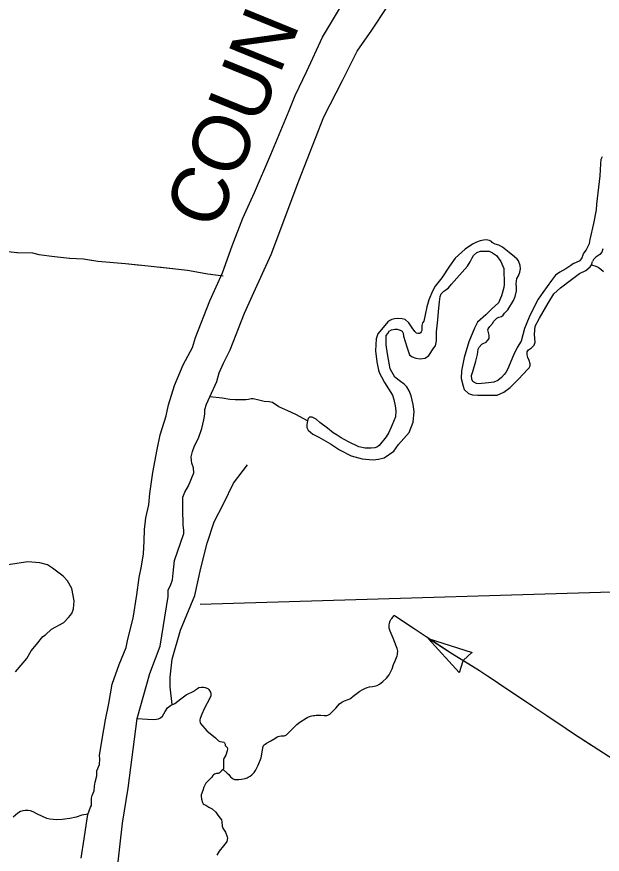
# Model space of a CAD drawing. Extents: x 1720274 to 1751788, y 372074 to 391887.
# Drawn here: x 1733514 to 1734202, y 375025 to 376008 of the extents above; entities that cross this region are included whole.
import ezdxf

# ---------------------------------------------------------------- set-up
doc = ezdxf.new("R2010")
doc.units = 0
for name, color, linetype in [('Level 35', 7, 'Continuous'), ('Level 43', 7, 'Continuous'), ('Level 5', 7, 'Continuous')]:
    doc.layers.add(name, color=color, linetype=linetype)

msp = doc.modelspace()

# ---------------------------------------------------------------- linework, layer by layer
at = {"layer": 'Level 35'}
for points in [[(1733589.95, 375020.65), (1733593.18, 375043.28), (1733596.2, 375061.66), (1733597.82, 375071.97), (1733600.85, 375080.66), (1733601.85, 375082.68), (1733601.85, 375085.1), (1733601.85, 375087.32), (1733601.85, 375091.16), (1733602.66, 375094.19), (1733604.08, 375096.82), (1733604.88, 375099.85), (1733605.29, 375105.1), (1733606.09, 375109.95), (1733608.11, 375117.23), (1733608.11, 375123.08), (1733611.34, 375130.56), (1733611.54, 375136.82), (1733611.14, 375141.47), (1733612.55, 375148.34), (1733614.57, 375160.26), (1733618.41, 375182.89), (1733622.44, 375202.29), (1733626.28, 375224.92), (1733634.35, 375248.15), (1733642.63, 375267.75), (1733644.65, 375277.85), (1733650.7, 375302.5), (1733655.14, 375329.57), (1733657.97, 375349.98), (1733660.59, 375363.32), (1733662.81, 375377.86), (1733663.62, 375392.61), (1733664.02, 375406.35), (1733665.64, 375419.89), (1733669.27, 375435.24), (1733670.28, 375448.58), (1733673.92, 375473.23), (1733679.16, 375500.3), (1733682.39, 375517.48), (1733689.66, 375539.7), (1733692.49, 375552.63), (1733699.55, 375575.46), (1733709.64, 375599.51), (1733720.34, 375619.91), (1733724.18, 375631.43), (1733740.73, 375674.67), (1733755.87, 375707.4), (1733767.17, 375739.12), (1733779.68, 375771.65), (1733793.21, 375801.55), (1733812.59, 375846.41), (1733834.18, 375897.93), (1733841.05, 375915.71), (1733854.57, 375943.99), (1733873.14, 375984), (1733895.34, 376020.97)], [(1733631.69, 375002.79), (1733638.39, 375061.63), (1733645.09, 375102.97), (1733655.64, 375184.71), (1733670.39, 375237.42), (1733682.67, 375269.45), (1733691.97, 375327.55), (1733691.97, 375335), (1733694.95, 375341.71), (1733697.18, 375347.29), (1733697.92, 375355.11), (1733699.41, 375370.01), (1733706.85, 375391.61), (1733710.2, 375401.67), (1733710.2, 375405.39), (1733709.46, 375411.35), (1733709.46, 375418.06), (1733709.09, 375424.02), (1733709.09, 375429.6), (1733709.09, 375434.44), (1733709.09, 375439.29), (1733709.09, 375444.13), (1733711.32, 375450.09), (1733715.78, 375457.54), (1733722.11, 375472.81), (1733721.74, 375478.77), (1733719.88, 375484.35), (1733719.5, 375487.33), (1733719.13, 375491.43), (1733720.62, 375497.76), (1733722.85, 375504.46), (1733727.69, 375513.4), (1733731.41, 375524.95), (1733733.64, 375535), (1733735.13, 375541.71), (1733735.13, 375547.29), (1733736.99, 375553.25), (1733740.93, 375562.01), (1733748.9, 375580.07), (1733751.88, 375590.13), (1733757.08, 375601.67), (1733764.9, 375616.94), (1733781.64, 375660.14), (1733792.43, 375684.35), (1733812.9, 375729.05), (1733845.27, 375815.45), (1733874.66, 375890.31), (1733896.62, 375933.14), (1733913.73, 375967.41), (1733931.22, 375991.99), (1733948.71, 376018.81)], [(1734167.95, 375718.55), (1734175.56, 375722), (1734177.57, 375724.44), (1734179.73, 375729.91), (1734182.6, 375734.08), (1734186.48, 375741.85), (1734187.2, 375746.59), (1734191.65, 375765.44), (1734194.67, 375781.4), (1734195.1, 375787.87), (1734199.27, 375821.39), (1734199.99, 375835.34), (1734200.28, 375840.66), (1734201.86, 375843.82)], [(1734167.95, 375718.55), (1734164.61, 375716.26), (1734158.82, 375712.21), (1734151.88, 375708.15), (1734146.87, 375704.68), (1734141.86, 375698.6), (1734131.73, 375684.32), (1734126.33, 375676.69), (1734116.5, 375657.3), (1734112.07, 375646.88), (1734110.24, 375642.05), (1734106.19, 375627.19), (1734101.75, 375619.76), (1734097.22, 375610.88), (1734090.47, 375594.19), (1734088.35, 375590.62), (1734086.52, 375588.11), (1734083.24, 375584.73), (1734078.9, 375580.97), (1734074.37, 375579.23), (1734068.11, 375578.36), (1734056.15, 375577.3), (1734053.94, 375577.59), (1734050.66, 375579.04), (1734049.79, 375580.01), (1734048.34, 375582.8), (1734048.06, 375587.05), (1734049.5, 375591.78), (1734053.16, 375603.84), (1734055.29, 375611.85), (1734056.06, 375618.02), (1734057.12, 375620.24), (1734060.11, 375623.62), (1734061.94, 375624.39), (1734065.12, 375626.23), (1734067.43, 375628.64), (1734068.69, 375630.57), (1734068.97, 375634.33), (1734067.43, 375640.41), (1734067.53, 375641.86), (1734069.46, 375644.56), (1734072.54, 375648.13), (1734074.47, 375650.93), (1734077.65, 375654.21), (1734079.96, 375655.37), (1734083.15, 375656.43), (1734085.17, 375657.97), (1734086.81, 375660.29), (1734090.67, 375664.15), (1734097.32, 375674.96), (1734099.25, 375679.78), (1734100.98, 375686.44), (1734100.79, 375690.2), (1734100.5, 375694.64), (1734101.37, 375700.82), (1734103.39, 375703.91), (1734104.93, 375708.06), (1734105.41, 375712.3), (1734105.22, 375716.26), (1734103.39, 375721.57), (1734101.56, 375723.5), (1734098.47, 375726.29), (1734092.21, 375731.41), (1734084.5, 375737.58), (1734079.96, 375740), (1734075.72, 375741.15), (1734072.45, 375743.18), (1734071.67, 375744.05), (1734069.36, 375745.21), (1734065.31, 375746.17), (1734062.13, 375745.98), (1734058.37, 375745.11), (1734053.74, 375743.28), (1734049.31, 375741.15), (1734040.54, 375735.27), (1734028.87, 375724.65), (1734022.22, 375715.2), (1734013.06, 375701.49), (1734005.54, 375691.65), (1734002.26, 375685.96), (1733997.83, 375675.73), (1733995.71, 375667.72), (1733993.68, 375658.26), (1733991.95, 375650.93), (1733990.7, 375648.81), (1733989.83, 375645.82), (1733989.83, 375643.5), (1733989.73, 375641.28), (1733989.73, 375639.83), (1733989.15, 375638.29), (1733988.19, 375636.94), (1733987.03, 375636.36), (1733986.65, 375636.17), (1733985.1, 375636.17), (1733983.47, 375636.75), (1733981.34, 375638.48), (1733978.26, 375643.11), (1733974.4, 375649), (1733970.16, 375652.57), (1733966.59, 375653.54), (1733961.49, 375653.83)], [(1734202.43, 375735.66), (1734200.99, 375731.78), (1734198.55, 375729.05), (1734194.1, 375726.03), (1734191.7, 375723.69), (1734191.21, 375723.18), (1734190.78, 375722.34), (1734190.37, 375721.37), (1734190.23, 375720.58)], [(1733890.24, 375516.9), (1733885.73, 375519.9), (1733878.96, 375525.05), (1733870.02, 375531.83), (1733865.69, 375535.89), (1733861.09, 375538.06), (1733857.84, 375538.33), (1733856.48, 375536.44), (1733855.4, 375533.73), (1733854.86, 375529.39), (1733854.86, 375525.86), (1733856.21, 375522.88), (1733861.9, 375518.27), (1733868.94, 375514.75), (1733882.72, 375506.96), (1733893.23, 375499.91), (1733906.83, 375492.58), (1733919.55, 375489.11), (1733932.59, 375487.91), (1733938.82, 375488.99), (1733945.68, 375490.46), (1733956.96, 375498.21), (1733962.38, 375506.07), (1733974.79, 375520.18), (1733979.71, 375532.1), (1733980.8, 375544.84), (1733979.71, 375552.97), (1733977.28, 375563.01), (1733974.84, 375568.97), (1733972.13, 375573.58), (1733969.42, 375576.56), (1733969.15, 375576.83), (1733964.55, 375579.81), (1733958.05, 375585.24), (1733952.63, 375595), (1733949.38, 375612.62), (1733948.03, 375622.92), (1733947.76, 375629.43), (1733947.76, 375633.76), (1733949.65, 375636.47), (1733951.55, 375639.19), (1733953.98, 375640.54), (1733958.05, 375641.35), (1733960.76, 375641.35), (1733964.28, 375640.27), (1733966.71, 375638.91), (1733967.8, 375636.75), (1733968.34, 375633.22), (1733972.13, 375620.75), (1733975.38, 375611.26), (1733978.36, 375609.09), (1733982.69, 375607.2), (1733987.84, 375606.38), (1733993.8, 375607.2), (1733997.86, 375610.45), (1734003.82, 375619.39), (1734005.99, 375621.83), (1734007.07, 375627.53), (1734007.07, 375630.78), (1734007.07, 375638.37), (1734008.42, 375652.47), (1734009.51, 375662.23), (1734010.59, 375673.62), (1734011.4, 375679.58), (1734012.49, 375682.83), (1734015.47, 375686.09), (1734017.9, 375687.44), (1734021.15, 375689.88), (1734024.67, 375694.22), (1734043.36, 375715.37), (1734046.34, 375720.25), (1734048.78, 375725.13), (1734050.4, 375727.84), (1734054.2, 375731.36), (1734058.53, 375732.72), (1734063.4, 375732.99), (1734068.82, 375732.72), (1734072.88, 375730.82), (1734077.22, 375727.84), (1734082.36, 375720.79), (1734085.88, 375712.65), (1734086.43, 375693.95), (1734086.16, 375690.42), (1734083.18, 375680.66), (1734079.66, 375672.26), (1734071.8, 375665.21), (1734064.76, 375658.16), (1734055.01, 375649.49), (1734051.76, 375642.44), (1734044.99, 375626.71), (1734039.57, 375608.01), (1734036.32, 375592.56), (1734036.05, 375583.34), (1734038.22, 375574.66), (1734039.57, 375570.6), (1734044.72, 375565.99), (1734049.05, 375564.36), (1734055.55, 375563.82), (1734070.99, 375563.82), (1734078.3, 375563.82), (1734086.16, 375567.34)], [(1734086.16, 375567.34), (1734093.47, 375573.04), (1734103.22, 375582.8), (1734114.32, 375594.45), (1734115.95, 375596.08), (1734116.76, 375598.52), (1734116.76, 375600.69), (1734115.68, 375604.76), (1734114.32, 375608.01), (1734113.51, 375611.26), (1734113.24, 375612.89), (1734113.51, 375614.79), (1734115.14, 375616.95), (1734118.66, 375619.39), (1734121.64, 375622.65), (1734122.72, 375626.17), (1734121.91, 375635.12), (1734122.72, 375644.88), (1734127.87, 375654.1), (1734137.89, 375671.99), (1734144.75, 375682.72), (1734152.65, 375689.83), (1734165.29, 375699.71), (1734174.96, 375706.63), (1734182.46, 375710.19), (1734187.2, 375714.34), (1734188.98, 375716.71), (1734190.23, 375720.58)], [(1734188.98, 375716.71), (1734193.9, 375715.38), (1734196.76, 375713.95), (1734199.98, 375711.62), (1734203.19, 375708.94)], [(1733961.49, 375653.83), (1733957.53, 375653.54), (1733954.64, 375652.86), (1733952.13, 375651.61), (1733949.92, 375649.87), (1733942.49, 375640.89), (1733938.25, 375635.97), (1733936.32, 375630.09), (1733935.65, 375623.04), (1733935.26, 375616), (1733936.9, 375602.88), (1733938.93, 375593.13), (1733940.08, 375589.75), (1733942.4, 375585.51), (1733945.77, 375578.65), (1733955.41, 375563.79), (1733956.76, 375558.87), (1733958.5, 375551.54), (1733959.08, 375545.65), (1733958.79, 375538.51), (1733955.03, 375529.15), (1733950.98, 375520.27), (1733947.89, 375514.87), (1733939.79, 375504.93), (1733937.87, 375503.48), (1733934.4, 375502.04), (1733930.15, 375501.65), (1733923.12, 375501.84), (1733915.79, 375503.48), (1733903.74, 375509.37), (1733894.97, 375513.91), (1733890.24, 375516.9)], [(1733855.4, 375533.73), (1733842, 375541.27), (1733832.37, 375545.46), (1733821.7, 375550.28), (1733814.59, 375555.3), (1733810.61, 375556.14), (1733804.54, 375556.35), (1733798.27, 375558.03), (1733791.78, 375559.49), (1733789.27, 375559.49), (1733786.13, 375558.86), (1733782.99, 375558.45), (1733778.6, 375558.45), (1733774.62, 375558.45), (1733770.43, 375558.45), (1733764.37, 375558.86), (1733755.16, 375560.33), (1733740.93, 375562.01)], [(1733696.5, 375201.13), (1733694.13, 375221.83), (1733694.13, 375233.07), (1733696.5, 375254.36), (1733706.54, 375288.08), (1733723.09, 375328.89), (1733730.18, 375360.83), (1733737.86, 375390.41), (1733746.13, 375415.25), (1733757.36, 375437.14), (1733768.59, 375460.8), (1733785.14, 375482.09)], [(1733512.64, 375239.42), (1733526.21, 375255.04), (1733530.96, 375264.1), (1733537.29, 375271.57), (1733544.98, 375280.63), (1733547.92, 375282.89), (1733554.93, 375289.45), (1733569.41, 375297.38), (1733575.06, 375303.04), (1733578.68, 375307.79), (1733580.72, 375313.23), (1733581.4, 375322.73), (1733578.68, 375337), (1733573.93, 375346.05), (1733568.73, 375351.71), (1733560.82, 375357.37), (1733556.29, 375360.99), (1733550.41, 375365.07), (1733541.36, 375367.33), (1733527.34, 375368.24), (1733490.93, 375363.03)], [(1733756.47, 375124.65), (1733761.17, 375120.61), (1733763.06, 375118.72), (1733765.18, 375116.13), (1733767.06, 375114.6), (1733768.24, 375113.78), (1733770, 375113.19), (1733771.18, 375113.19), (1733773.06, 375112.95), (1733774.83, 375113.07), (1733777.89, 375113.3), (1733782.24, 375114.27), (1733784.56, 375115.16), (1733786.06, 375115.91), (1733788.31, 375117.14), (1733790.22, 375118.57), (1733793.01, 375121.3), (1733794.31, 375123.48), (1733797.72, 375130.04), (1733800.99, 375138.36), (1733803.11, 375149.83), (1733803.45, 375151.68), (1733804.06, 375152.77), (1733804.81, 375153.66), (1733805.84, 375154.61), (1733807.34, 375155.57), (1733812.66, 375158.5), (1733817.02, 375161.1), (1733819.82, 375162.94), (1733821.25, 375163.62), (1733822.61, 375163.89), (1733824.8, 375164.1), (1733827.05, 375164.24), (1733828.27, 375164.37), (1733829.36, 375164.65), (1733830.93, 375165.53), (1733834.14, 375168.54), (1733843.07, 375177.48), (1733846.62, 375180.35), (1733853.78, 375185.06), (1733856.03, 375186.22), (1733857.74, 375186.83), (1733859.17, 375187.44), (1733860.46, 375187.79), (1733862.51, 375188.2), (1733863.94, 375188.26), (1733865.85, 375188.61), (1733867.56, 375188.67), (1733871.03, 375188.4), (1733875.13, 375187.99), (1733877.1, 375187.99), (1733878.4, 375188.13), (1733879.49, 375188.54), (1733881.67, 375189.7), (1733888.7, 375196.66), (1733893.27, 375201.71), (1733895.65, 375203.62), (1733899, 375205.33), (1733903.22, 375206.83), (1733905.13, 375207.72), (1733906.5, 375208.61), (1733909.16, 375210.72), (1733917.14, 375216.73), (1733919.66, 375218.37), (1733922.66, 375219.94), (1733925.46, 375220.89), (1733928.32, 375221.64), (1733931.87, 375222.19), (1733935.76, 375222.74), (1733937.46, 375223.35), (1733940.12, 375225.06), (1733943.87, 375227.86), (1733948.44, 375231.88), (1733951.37, 375235.71), (1733954.99, 375242.74), (1733956.62, 375247.92), (1733958.6, 375252.36), (1733960.72, 375257.96), (1733961.19, 375259.6), (1733961.26, 375260.89), (1733961.47, 375263.42), (1733960.92, 375266.63), (1733960.17, 375268.81), (1733956.15, 375278.78), (1733952.53, 375287.24), (1733951.57, 375290.53), (1733951.34, 375292.84), (1733951.49, 375294.56), (1733951.64, 375296.12), (1733952.09, 375297.91), (1733952.69, 375299.26), (1733953.5, 375300.67), (1733954.62, 375302.09), (1733957.15, 375305.44)], [(1733655.64, 375184.71), (1733667.55, 375183.72), (1733674.99, 375183.55), (1733678.13, 375183.88), (1733680.78, 375184.38), (1733682.77, 375185.37), (1733685.25, 375187.19), (1733688.55, 375192.99), (1733691.03, 375196.96), (1733694.84, 375199.94), (1733699.8, 375202.26), (1733706.91, 375207.72), (1733713.19, 375212.35), (1733717, 375214.34), (1733718.82, 375215.17), (1733721.13, 375216.16), (1733722.78, 375216.99), (1733723.94, 375218.15), (1733726.42, 375219.8), (1733728.08, 375220.79), (1733730.89, 375221.29), (1733733.37, 375221.46), (1733735.19, 375220.96), (1733738.5, 375219.8), (1733739.65, 375218.64), (1733741.47, 375215.66), (1733741.97, 375213.68), (1733741.97, 375211.19), (1733740.98, 375208.38), (1733734.2, 375195.97), (1733731.38, 375189.84), (1733729.4, 375184.54), (1733729.23, 375183.05), (1733729.23, 375181.4), (1733729.4, 375179.91), (1733729.9, 375178.92), (1733737.17, 375169.98), (1733747.42, 375161.87), (1733751.04, 375158.54), (1733752.61, 375157.71), (1733755.15, 375157.3), (1733757.12, 375156.73), (1733758.03, 375156.23), (1733758.93, 375154.59), (1733759.01, 375153.03), (1733759.75, 375151.96), (1733761.15, 375150.56), (1733761.64, 375148.91), (1733761.15, 375146.53), (1733759.51, 375141.68), (1733758.28, 375139.79), (1733757.21, 375137.73), (1733756.96, 375136.82), (1733756.88, 375134.52), (1733756.88, 375133.04), (1733757.04, 375129.59), (1733756.8, 375125.56), (1733756.47, 375124.65), (1733754.5, 375123.25), (1733753.43, 375121.94), (1733752.85, 375121.2), (1733751.87, 375120.54), (1733750.63, 375120.05), (1733748.66, 375120.05), (1733747.43, 375119.88), (1733746.2, 375119.14), (1733745.29, 375118.48), (1733744.47, 375117.74), (1733743.24, 375115.93), (1733741.35, 375113.8), (1733737.9, 375110.42), (1733736.34, 375108.78), (1733735.43, 375107.3), (1733733.79, 375104.01), (1733732.72, 375100.31), (1733730.67, 375094.96), (1733730.59, 375093.32), (1733730.91, 375090.03), (1733732.06, 375086.24), (1733733.05, 375084.43), (1733734.28, 375083.53), (1733736.09, 375083.04), (1733739.87, 375080.73), (1733743.57, 375078.51), (1733747.84, 375074.56), (1733750.14, 375071.11), (1733753.18, 375067.74), (1733754.66, 375065.68), (1733754.82, 375063.3), (1733755.4, 375058.12), (1733756.3, 375055.9), (1733759.1, 375051.29), (1733761.32, 375045.94), (1733761.48, 375044.05), (1733761.4, 375042.08), (1733760.99, 375040.35), (1733760.17, 375039.04), (1733756.8, 375035.17), (1733751.78, 375028.84), (1733749.24, 375024.07)], [(1733598.06, 375072.38), (1733590.58, 375071.07), (1733583.84, 375068.82), (1733576.36, 375067.13), (1733567.38, 375066.01), (1733561.2, 375065.82), (1733556.9, 375066.01), (1733552.97, 375066.57), (1733549.6, 375067.32), (1733538.38, 375072.19), (1733533.51, 375075), (1733530.52, 375076.31), (1733527.71, 375076.69), (1733523.97, 375076.69), (1733521.35, 375076.31), (1733518.73, 375075.56), (1733515.55, 375073.69), (1733510.12, 375068.82)]]:
    msp.add_lwpolyline(points, dxfattribs=at)
at = {"layer": 'Level 43'}
for p, q in [((1733997.23, 375278.58), (1734033.7, 375238.45)), ((1733997.23, 375278.58), (1734048.88, 375262.06)), ((1734048.84, 375262.42), (1734038.31, 375252.55)), ((1734034.04, 375238.57), (1734038.22, 375252.38))]:
    msp.add_line(p, q, dxfattribs=at)
for points in [[(1733462.59, 375736.39), (1733481.52, 375734.77), (1733495.61, 375732.34), (1733503.54, 375732.34), (1733515.21, 375731.46), (1733532.83, 375730.8), (1733540.09, 375729.04), (1733558.59, 375726.61), (1733576.2, 375724.63), (1733592.5, 375723.75), (1733609.45, 375721.32), (1733642.04, 375718.24), (1733668.46, 375715.81), (1733704.13, 375711.63), (1733714.7, 375710.53), (1733738.7, 375706.34), (1733756.54, 375704.13)], [(1733514.42, 375731.52), (1733515.21, 375731.46), (1733532.83, 375730.8), (1733540.09, 375729.04), (1733558.59, 375726.61), (1733576.2, 375724.63), (1733576.49, 375724.62)], [(1733597.27, 375723.07), (1733609.45, 375721.32), (1733642.04, 375718.24), (1733659.5, 375716.64)], [(1733680.24, 375714.43), (1733704.13, 375711.63), (1733714.7, 375710.53), (1733738.7, 375706.34), (1733742.19, 375705.91)], [(1734367.45, 375030.4), (1734368.41, 375031.96), (1734368.41, 375032.91), (1734368.41, 375033.63), (1734367.81, 375034.47), (1734365.29, 375036.15), (1734350.33, 375046.69), (1734329.26, 375061.31), (1734315.25, 375071.38), (1734303.04, 375078.21), (1734298.73, 375081.44), (1734289.63, 375087.79), (1734274.91, 375097.74), (1734264.62, 375104.09), (1734232.89, 375124.7), (1734202.96, 375143.87), (1734167.77, 375166.63), (1734150.41, 375178.38), (1734102.29, 375210.37), (1734079.66, 375225.59), (1734057.63, 375240.44), (1734025.79, 375260.22), (1733994.66, 375280.23), (1733957.15, 375305.44)], [(1733979.89, 375290.16), (1733957.15, 375305.44)], [(1734050.1, 375245.12), (1734025.79, 375260.22), (1733997.23, 375278.58)], [(1734119.54, 375198.9), (1734102.29, 375210.37), (1734079.66, 375225.59), (1734067.57, 375233.74)], [(1734189.09, 375152.84), (1734167.77, 375166.63), (1734150.41, 375178.38), (1734136.91, 375187.35)]]:
    msp.add_lwpolyline(points, dxfattribs=at)
at = {"layer": 'Level 5'}
msp.add_lwpolyline([(1733729.32, 375318.78), (1734330.39, 375336.71)], dxfattribs=at)

# ---------------------------------------------------------------- texts
at = {"layer": 'Level 35'}
msp.add_text('COUNTY', height=66.739, rotation=67.85015, dxfattribs=at).set_placement((1733748.03, 375755.33))

doc.saveas('drawing.dxf')
